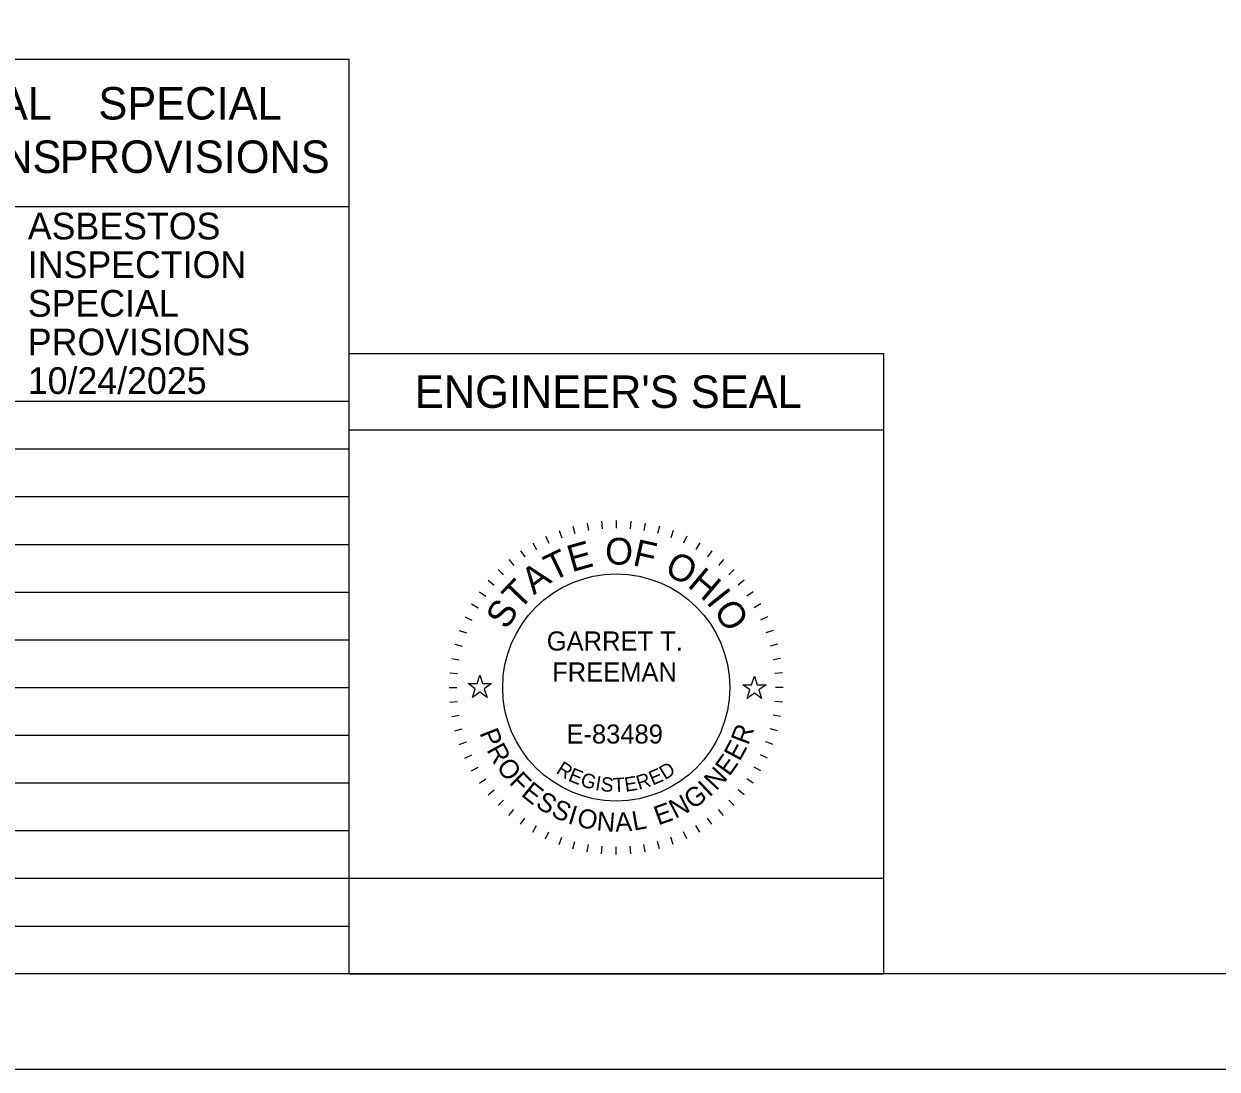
# Model space of a CAD drawing. Extents: x 0 to 34, y 0 to 22.
# Drawn here: x 21.9 to 28.15, y 0 to 5.48 of the extents above; entities that cross this region are included whole.
import ezdxf

# ---------------------------------------------------------------- set-up
doc = ezdxf.new("R2010")
doc.units = 0
for name, color, linetype in [('SH_Border', 7, 'Continuous'), ('SH_Cut_Line', 7, 'Continuous'), ('SH_Data', 7, 'Continuous'), ('SH_Text', 7, 'Continuous')]:
    doc.layers.add(name, color=color, linetype=linetype)

msp = doc.modelspace()

# ---------------------------------------------------------------- linework, layer by layer
at = {"layer": 'SH_Border'}
msp.add_lwpolyline([(1.5, 21.5), (33.5, 21.5), (33.5, 0.5), (1.5, 0.5)], close=True, dxfattribs=at)
at = {"layer": 'SH_Cut_Line'}
msp.add_lwpolyline([(0, 0), (34, 0), (34, 22), (0, 22)], close=True, dxfattribs=at)
at = {"layer": 'SH_Data'}
for p, q in [((10.15, 5.2917), (23.6, 5.2917)), ((23.6, 0.5), (23.6, 5.2917)), ((10.15, 4.5209), (23.6, 4.5209)), ((23.6, 0.5), (23.6, 3.75)), ((23.6, 3.75), (26.4, 3.75)), ((26.4, 3.75), (26.4, 0.5)), ((10.15, 3.5), (23.6, 3.5)), ((23.6, 3.35), (26.4, 3.35)), ((10.15, 3.25), (23.6, 3.25)), ((10.15, 3), (23.6, 3)), ((24.7007, 2.8222), (24.7144, 2.7846)), ((24.7735, 2.8452), (24.7839, 2.8065)), ((24.8481, 2.8617), (24.855, 2.8223)), ((24.9237, 2.8717), (24.9272, 2.8318)), ((25, 2.875), (25, 2.835)), ((25.0763, 2.8717), (25.0728, 2.8318)), ((25.1519, 2.8617), (25.145, 2.8223)), ((25.2265, 2.8452), (25.2161, 2.8065)), ((25.2993, 2.8222), (25.2856, 2.7846)), ((24.5625, 2.7578), (24.5825, 2.7231)), ((24.6302, 2.793), (24.6471, 2.7568)), ((25.3698, 2.793), (25.3529, 2.7568)), ((25.4375, 2.7578), (25.4175, 2.7231)), ((10.15, 2.75), (23.6, 2.75)), ((24.4981, 2.7168), (24.5211, 2.684)), ((25.5019, 2.7168), (25.4789, 2.684)), ((24.4376, 2.6703), (24.4633, 2.6396)), ((25.5624, 2.6703), (25.5367, 2.6396)), ((24.3813, 2.6187), (24.4096, 2.5904)), ((25.6187, 2.6187), (25.5904, 2.5904)), ((24.2832, 2.5019), (24.316, 2.4789)), ((24.3297, 2.5624), (24.3604, 2.5367)), ((25.6703, 2.5624), (25.6396, 2.5367)), ((25.7168, 2.5019), (25.684, 2.4789)), ((10.15, 2.5), (23.6, 2.5)), ((24.2422, 2.4375), (24.2769, 2.4175)), ((25.7578, 2.4375), (25.7231, 2.4175)), ((24.207, 2.3698), (24.2432, 2.3529)), ((25.793, 2.3698), (25.7568, 2.3529)), ((24.1778, 2.2993), (24.2154, 2.2856)), ((25.8222, 2.2993), (25.7846, 2.2856)), ((10.15, 2.25), (23.6, 2.25)), ((24.1548, 2.2265), (24.1935, 2.2161)), ((25.8452, 2.2265), (25.8065, 2.2161)), ((24.1383, 2.1519), (24.1777, 2.145)), ((25.8617, 2.1519), (25.8223, 2.145)), ((24.1283, 2.0763), (24.1682, 2.0728)), ((25.8717, 2.0763), (25.8318, 2.0728)), ((10.15, 2), (23.6, 2)), ((24.125, 2), (24.165, 2)), ((25.875, 2), (25.835, 2)), ((24.1283, 1.9237), (24.1682, 1.9272)), ((25.8717, 1.9237), (25.8318, 1.9272)), ((24.1383, 1.8481), (24.1777, 1.855)), ((25.8617, 1.8481), (25.8223, 1.855)), ((24.1548, 1.7735), (24.1935, 1.7839)), ((25.8452, 1.7735), (25.8065, 1.7839)), ((10.15, 1.75), (23.6, 1.75)), ((24.1778, 1.7007), (24.2154, 1.7144)), ((25.8222, 1.7007), (25.7846, 1.7144)), ((24.207, 1.6302), (24.2432, 1.6471)), ((25.793, 1.6302), (25.7568, 1.6471)), ((24.2422, 1.5625), (24.2769, 1.5825)), ((25.7578, 1.5625), (25.7231, 1.5825)), ((24.2832, 1.4981), (24.316, 1.5211)), ((25.7168, 1.4981), (25.684, 1.5211)), ((10.15, 1.5), (23.6, 1.5)), ((24.3297, 1.4376), (24.3604, 1.4633)), ((25.6703, 1.4376), (25.6396, 1.4633)), ((24.3813, 1.3813), (24.4096, 1.4096)), ((25.6187, 1.3813), (25.5904, 1.4096)), ((24.4376, 1.3297), (24.4633, 1.3604)), ((24.4981, 1.2832), (24.5211, 1.316)), ((25.5019, 1.2832), (25.4789, 1.316)), ((25.5624, 1.3297), (25.5367, 1.3604)), ((24.5625, 1.2422), (24.5825, 1.2769)), ((25.4375, 1.2422), (25.4175, 1.2769)), ((10.15, 1.25), (23.6, 1.25)), ((24.6302, 1.207), (24.6471, 1.2432)), ((24.7007, 1.1778), (24.7144, 1.2154)), ((24.7735, 1.1548), (24.7839, 1.1935)), ((25.2265, 1.1548), (25.2161, 1.1935)), ((25.2993, 1.1778), (25.2856, 1.2154)), ((25.3698, 1.207), (25.3529, 1.2432)), ((24.8481, 1.1383), (24.855, 1.1777)), ((24.9237, 1.1283), (24.9272, 1.1682)), ((25, 1.125), (25, 1.165)), ((25.0763, 1.1283), (25.0728, 1.1682)), ((25.1519, 1.1383), (25.145, 1.1777)), ((10.15, 1), (23.6, 1)), ((10.15, 0.75), (23.6, 0.75)), ((23.6, 0.5), (26.4, 0.5))]:
    msp.add_line(p, q, dxfattribs=at)
for points in [[(24.2236, 2.02), (24.2705, 2.02), (24.285, 2.0645), (24.2995, 2.02), (24.3464, 2.02), (24.3085, 1.9924), (24.323, 1.9478), (24.285, 1.9754), (24.247, 1.9478), (24.2615, 1.9924)], [(25.6627, 2.0146), (25.7096, 2.0146), (25.7241, 2.0591), (25.7386, 2.0146), (25.7855, 2.0146), (25.7476, 1.987), (25.7621, 1.9424), (25.7241, 1.97), (25.6861, 1.9424), (25.7006, 1.987)], [(23.6, 0.5), (23.6, 1), (26.4, 1), (26.4, 0.5)]]:
    msp.add_lwpolyline(points, close=True, dxfattribs=at)
msp.add_circle((25, 2), 0.595, dxfattribs=at)

# ---------------------------------------------------------------- texts
for s, height, p in [("ENGINEER'S SEAL", 0.17, (23.9448, 3.465)), ('GARRET T.', 0.1, (24.636, 2.1937)), ('FREEMAN', 0.1, (24.6641, 2.0312)), ('E-83489', 0.1, (24.7391, 1.7062))]:
    msp.add_text(s, height=height, dxfattribs=at).set_placement(p)
for s, height, rotation, p in [('E', 0.14, 15.75706, (24.7669, 2.6034)), ('O', 0.14, 359.78119, (24.942, 2.6442)), ('F', 0.14, 347.43619, (25.0811, 2.6417)), ('T', 0.14, 25.71674, (24.6661, 2.554)), ('O', 0.14, 332.25863, (25.2463, 2.5981)), ('A', 0.14, 36.47472, (24.5685, 2.4819)), ('H', 0.14, 319.91363, (25.3684, 2.5316)), ('T', 0.14, 46.4344, (24.4917, 2.4)), ('I', 0.14, 308.36695, (25.4674, 2.4471)), ('S', 0.14, 57.19238, (24.426, 2.2981)), ('O', 0.14, 303.14906, (25.5061, 2.4028)), ('P', 0.1, 291.49398, (24.2823, 1.7619)), ('R', 0.1, 69.23216, (25.6913, 1.6936)), ('R', 0.1, 298.73106, (24.3181, 1.6733)), ('E', 0.1, 61.99508, (25.6472, 1.609)), ('E', 0.1, 54.75801, (25.5928, 1.5306)), ('O', 0.1, 306.46664, (24.3682, 1.5845)), ('R', 0.075, 327.82385, (24.6801, 1.554)), ('E', 0.075, 337.77772, (24.7439, 1.5128)), ('E', 0.075, 23.30524, (25.1909, 1.4856)), ('D', 0.075, 31.46601, (25.255, 1.5136)), ('N', 0.1, 47.02243, (25.5242, 1.455)), ('F', 0.1, 314.7068, (24.4343, 1.4983)), ('E', 0.1, 321.43929, (24.497, 1.4354)), ('G', 0.075, 344.27273, (24.8082, 1.4848)), ('I', 0.075, 350.64643, (24.8868, 1.4634)), ('S', 0.075, 353.78581, (24.9155, 1.4581)), ('T', 0.075, 3.00609, (24.9852, 1.4505)), ('E', 0.075, 8.98261, (25.0492, 1.453)), ('R', 0.075, 17.68363, (25.1187, 1.4627)), ('I', 0.1, 43.28703, (25.4876, 1.4221)), ('S', 0.1, 328.67637, (24.5722, 1.3766)), ('N', 0.1, 27.31129, (25.3097, 1.3102)), ('G', 0.1, 35.04687, (25.3997, 1.3581)), ('S', 0.1, 335.91345, (24.6541, 1.3276)), ('I', 0.1, 343.15053, (24.7416, 1.2894)), ('E', 0.1, 20.07421, (25.2203, 1.2767)), ('O', 0.1, 346.88592, (24.7884, 1.2741)), ('N', 0.1, 355.12608, (24.8946, 1.2512)), ('A', 0.1, 2.86166, (24.9964, 1.2439)), ('L', 0.1, 10.09874, (25.0917, 1.2494))]:
    msp.add_text(s, height=height, rotation=rotation, dxfattribs=at).set_placement(p)
at = {"layer": 'SH_Text'}
for s, height, p in [('SUPPLEMENTAL', 0.17, (20.2237, 4.9763)), ('SPECIAL', 0.17, (22.2864, 4.9763)), ('SPECIFICATIONS', 0.17, (20.1982, 4.6963)), ('PROVISIONS', 0.17, (22.0843, 4.6963)), ('ASBESTOS', 0.14, (21.9166, 4.348)), ('INSPECTION', 0.14, (21.9166, 4.1455)), ('SPECIAL', 0.14, (21.9166, 3.943)), ('PROVISIONS', 0.14, (21.9166, 3.7405)), ('10/24/2025', 0.14, (21.9166, 3.538))]:
    msp.add_text(s, height=height, dxfattribs=at).set_placement(p)

doc.saveas('drawing.dxf')
